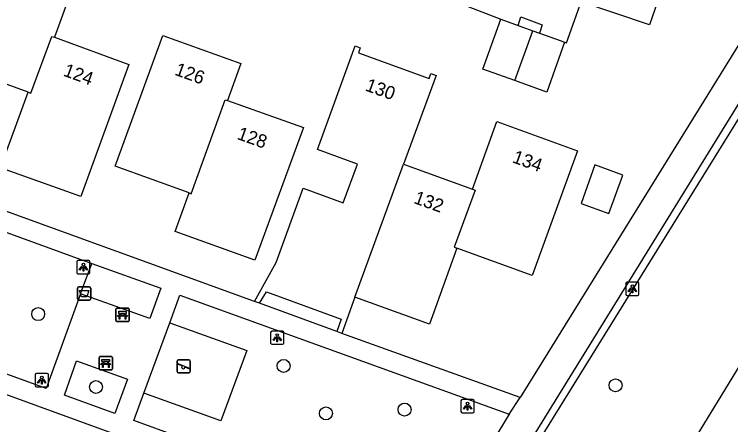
# Model space of a CAD drawing. Extents: x 155275 to 156263, y 382654 to 383635.
# Drawn here: x 156136.5 to 156190.4, y 383056.7 to 383087.6 of the extents above; entities that cross this region are included whole.
import ezdxf

# ---------------------------------------------------------------- set-up
doc = ezdxf.new("R2010")
doc.units = 0
for name, color, linetype in [('IMGEO_Afvalbak', 7, 'Continuous'), ('IMGEO_Bank', 7, 'Continuous'), ('IMGEO_Boom', 7, 'Continuous'), ('IMGEO_Fietspad_gesloten', 7, 'Continuous'), ('IMGEO_Groenvoorziening', 7, 'Continuous'), ('IMGEO_Haag', 7, 'Continuous'), ('IMGEO_Lichtpunt', 7, 'Continuous'), ('IMGEO_Pand', 7, 'Continuous'), ('IMGEO_Pand_nummerreeks', 7, 'Continuous'), ('IMGEO_Speelvoorziening', 7, 'Continuous'), ('IMGEO_Voetpad_open', 7, 'Continuous')]:
    doc.layers.add(name, color=color, linetype=linetype)

msp = doc.modelspace()

# ---------------------------------------------------------------- linework, layer by layer
at = {"layer": 'IMGEO_Afvalbak'}
for p, q in [((156141.328, 383067.094), (156142.118, 383067.094)), ((156142.118, 383067.094), (156141.328, 383067.094)), ((156141.228, 383066.194), (156141.228, 383066.994)), ((156141.228, 383066.994), (156141.228, 383066.194)), ((156142.218, 383066.994), (156142.218, 383066.194)), ((156142.218, 383066.194), (156142.218, 383066.994)), ((156142.118, 383066.094), (156141.328, 383066.094)), ((156141.328, 383066.094), (156142.118, 383066.094))]:
    msp.add_line(p, q, dxfattribs=at)
msp.add_lwpolyline([(156141.371, 383066.808), (156142.075, 383066.808), (156141.926, 383066.338), (156141.52, 383066.338), (156141.371, 383066.808)], dxfattribs=at)
for centre, start, end in [((156141.328, 383066.994), 90, 180), ((156141.328, 383066.994), 90, 180), ((156142.118, 383066.994), 0, 90), ((156142.118, 383066.994), 360, 90), ((156141.328, 383066.194), 180, 270), ((156141.328, 383066.194), 180, 270), ((156142.118, 383066.194), 270, 0), ((156142.118, 383066.194), 270, 0)]:
    msp.add_arc(centre, 0.1, start, end, dxfattribs=at)
at = {"layer": 'IMGEO_Bank'}
for p, q in [((156144.19, 383065.481), (156145.031, 383065.481)), ((156145.031, 383065.481), (156144.19, 383065.481)), ((156144.115, 383064.556), (156144.115, 383065.397)), ((156144.115, 383065.397), (156144.115, 383064.556)), ((156144.812, 383064.879), (156144.419, 383064.879)), ((156144.424, 383064.987), (156144.424, 383065.093)), ((156144.468, 383065.093), (156144.468, 383064.987)), ((156144.756, 383065.099), (156144.474, 383065.099)), ((156144.474, 383064.981), (156144.756, 383064.981)), ((156144.762, 383064.987), (156144.762, 383065.093)), ((156144.806, 383065.093), (156144.806, 383064.987)), ((156145.115, 383065.406), (156145.115, 383064.565)), ((156145.115, 383064.565), (156145.115, 383065.406)), ((156145.04, 383064.481), (156144.199, 383064.481)), ((156144.199, 383064.481), (156145.04, 383064.481)), ((156142.851, 383060.918), (156142.851, 383061.759)), ((156142.851, 383061.759), (156142.851, 383060.918)), ((156142.926, 383061.843), (156143.767, 383061.843)), ((156143.767, 383061.843), (156142.926, 383061.843)), ((156143.851, 383061.768), (156143.851, 383060.927)), ((156143.851, 383060.927), (156143.851, 383061.768)), ((156143.548, 383061.241), (156143.155, 383061.241)), ((156143.16, 383061.349), (156143.16, 383061.455)), ((156143.204, 383061.455), (156143.204, 383061.349)), ((156143.492, 383061.461), (156143.21, 383061.461)), ((156143.21, 383061.343), (156143.492, 383061.343)), ((156143.498, 383061.349), (156143.498, 383061.455)), ((156143.542, 383061.455), (156143.542, 383061.349)), ((156143.776, 383060.843), (156142.935, 383060.843)), ((156142.935, 383060.843), (156143.776, 383060.843))]:
    msp.add_line(p, q, dxfattribs=at)
for points in [[(156144.362, 383064.879), (156144.22, 383064.879), (156144.332, 383064.981), (156144.418, 383064.981)], [(156144.418, 383065.099), (156144.332, 383065.099), (156144.332, 383065.26), (156144.895, 383065.26), (156144.895, 383065.099), (156144.812, 383065.099)], [(156144.812, 383064.981), (156144.895, 383064.981), (156145.007, 383064.879), (156144.868, 383064.879)], [(156144.412, 383064.872), (156144.412, 383064.665), (156144.369, 383064.665), (156144.369, 383064.872)], [(156144.862, 383064.872), (156144.862, 383064.665), (156144.818, 383064.665), (156144.818, 383064.872)], [(156143.098, 383061.241), (156142.956, 383061.241), (156143.068, 383061.343), (156143.154, 383061.343)], [(156143.154, 383061.461), (156143.068, 383061.461), (156143.068, 383061.622), (156143.631, 383061.622), (156143.631, 383061.461), (156143.548, 383061.461)], [(156143.148, 383061.234), (156143.148, 383061.027), (156143.105, 383061.027), (156143.105, 383061.234)], [(156143.548, 383061.343), (156143.631, 383061.343), (156143.743, 383061.241), (156143.604, 383061.241)], [(156143.598, 383061.234), (156143.598, 383061.027), (156143.554, 383061.027), (156143.554, 383061.234)]]:
    msp.add_lwpolyline(points, dxfattribs=at)
for centre, radius, start, end in [((156144.193, 383065.403), 0.0779, 92.4484, 184.2845), ((156144.193, 383065.403), 0.0779, 92.4484, 184.2845), ((156145.037, 383065.403), 0.0779, 2.4484, 94.2845), ((156145.037, 383065.403), 0.0779, 2.4484, 94.2845), ((156144.362, 383064.872), 0.00671, 2.8957, 87.1043), ((156144.419, 383064.872), 0.00671, 92.8957, 177.1043), ((156144.417, 383065.092), 0.00671, 2.8957, 87.1043), ((156144.417, 383064.988), 0.00671, 272.8957, 357.1043), ((156144.474, 383065.092), 0.00671, 92.8957, 177.1043), ((156144.474, 383064.988), 0.00671, 182.8957, 267.1043), ((156144.756, 383065.092), 0.00671, 2.8957, 87.1043), ((156144.756, 383064.988), 0.00671, 272.8957, 357.1043), ((156144.813, 383065.092), 0.00671, 92.8957, 177.1043), ((156144.813, 383064.988), 0.00671, 182.8957, 267.1043), ((156144.811, 383064.872), 0.00671, 2.8957, 87.1043), ((156144.868, 383064.872), 0.00671, 92.8957, 177.1043), ((156144.193, 383064.559), 0.0779, 182.4484, 274.2845), ((156144.193, 383064.559), 0.0779, 182.4484, 274.2845), ((156145.037, 383064.559), 0.0779, 272.4484, 4.2845), ((156145.037, 383064.559), 0.0779, 272.4484, 4.2845), ((156142.929, 383061.765), 0.0779, 92.4484, 184.2845), ((156142.929, 383061.765), 0.0779, 92.4484, 184.2845), ((156143.773, 383061.765), 0.0779, 2.4484, 94.2845), ((156143.773, 383061.765), 0.0779, 2.4484, 94.2845), ((156143.098, 383061.234), 0.00671, 2.8957, 87.1043), ((156143.155, 383061.234), 0.00671, 92.8957, 177.1043), ((156143.153, 383061.454), 0.00671, 2.8957, 87.1043), ((156143.153, 383061.35), 0.00671, 272.8957, 357.1043), ((156143.21, 383061.454), 0.00671, 92.8957, 177.1043), ((156143.21, 383061.35), 0.00671, 182.8957, 267.1043), ((156143.492, 383061.454), 0.00671, 2.8957, 87.1043), ((156143.492, 383061.35), 0.00671, 272.8957, 357.1043), ((156143.549, 383061.454), 0.00671, 92.8957, 177.1043), ((156143.549, 383061.35), 0.00671, 182.8957, 267.1043), ((156143.547, 383061.234), 0.00671, 2.8957, 87.1043), ((156143.604, 383061.234), 0.00671, 92.8957, 177.1043), ((156142.929, 383060.921), 0.0779, 182.4484, 274.2845), ((156142.929, 383060.921), 0.0779, 182.4484, 274.2845), ((156143.773, 383060.921), 0.0779, 272.4484, 4.2845), ((156143.773, 383060.921), 0.0779, 272.4484, 4.2845)]:
    msp.add_arc(centre, radius, start, end, dxfattribs=at)
at = {"layer": 'IMGEO_Boom'}
for centre in [(156138.259, 383065.039), (156156.756, 383061.136), (156142.617, 383059.549), (156181.774, 383059.675), (156159.946, 383057.559), (156165.871, 383057.845)]:
    msp.add_circle(centre, 0.489, dxfattribs=at)
at = {"layer": 'IMGEO_Fietspad_gesloten'}
msp.add_lwpolyline([(156227.742, 383120.977), (156210.25, 383092.5), (156183.028, 383047.925)], dxfattribs=at)
at = {"layer": 'IMGEO_Groenvoorziening'}
for points in [[(156141.449, 383066.58), (156142.292, 383068.866)], [(156148.176, 383064.387), (156153.983, 383062.294), (156152.025, 383056.99), (156146.214, 383059.08)]]:
    msp.add_lwpolyline(points, dxfattribs=at)
at = {"layer": 'IMGEO_Haag'}
msp.add_lwpolyline([(156174.567, 383053.211), (156174.753, 383053.493), (156198.573, 383091.905)], dxfattribs=at)
at = {"layer": 'IMGEO_Lichtpunt'}
for p, q in [((156141.167, 383068.98), (156141.167, 383068.173)), ((156141.167, 383068.98), (156141.167, 383068.173)), ((156142.069, 383069.075), (156141.261, 383069.075)), ((156142.069, 383069.075), (156141.261, 383069.075)), ((156142.163, 383068.173), (156142.163, 383068.98)), ((156142.163, 383068.173), (156142.163, 383068.98)), ((156141.261, 383068.079), (156142.069, 383068.079)), ((156141.261, 383068.079), (156142.069, 383068.079)), ((156182.543, 383067.348), (156182.543, 383066.541)), ((156182.543, 383067.348), (156182.543, 383066.541)), ((156183.445, 383067.443), (156182.637, 383067.443)), ((156183.445, 383067.443), (156182.637, 383067.443)), ((156183.539, 383066.541), (156183.539, 383067.348)), ((156183.539, 383066.541), (156183.539, 383067.348)), ((156182.637, 383066.447), (156183.445, 383066.447)), ((156182.637, 383066.447), (156183.445, 383066.447)), ((156155.78, 383063.667), (156155.78, 383062.86)), ((156155.78, 383063.667), (156155.78, 383062.86)), ((156156.682, 383063.762), (156155.874, 383063.762)), ((156156.682, 383063.762), (156155.874, 383063.762)), ((156156.776, 383062.86), (156156.776, 383063.667)), ((156156.776, 383062.86), (156156.776, 383063.667)), ((156155.874, 383062.766), (156156.682, 383062.766)), ((156155.874, 383062.766), (156156.682, 383062.766)), ((156138.936, 383060.567), (156138.128, 383060.567)), ((156138.936, 383060.567), (156138.128, 383060.567)), ((156138.034, 383060.472), (156138.034, 383059.665)), ((156138.034, 383060.472), (156138.034, 383059.665)), ((156139.03, 383059.665), (156139.03, 383060.472)), ((156139.03, 383059.665), (156139.03, 383060.472)), ((156138.128, 383059.571), (156138.936, 383059.571)), ((156138.128, 383059.571), (156138.936, 383059.571)), ((156170.124, 383058.503), (156170.124, 383057.696)), ((156170.124, 383058.503), (156170.124, 383057.696)), ((156171.026, 383058.598), (156170.218, 383058.598)), ((156171.026, 383058.598), (156170.218, 383058.598)), ((156171.12, 383057.696), (156171.12, 383058.503)), ((156171.12, 383057.696), (156171.12, 383058.503)), ((156170.218, 383057.602), (156171.026, 383057.602)), ((156170.218, 383057.602), (156171.026, 383057.602))]:
    msp.add_line(p, q, dxfattribs=at)
for points in [[(156141.541, 383068.644), (156141.58, 383068.616), (156141.392, 383068.354), (156141.354, 383068.381), (156141.541, 383068.644)], [(156141.643, 383068.596), (156141.69, 383068.596), (156141.69, 383068.274), (156141.643, 383068.274), (156141.643, 383068.596)], [(156141.753, 383068.616), (156141.791, 383068.643), (156141.978, 383068.381), (156141.939, 383068.353), (156141.753, 383068.616)], [(156182.917, 383067.012), (156182.956, 383066.984), (156182.768, 383066.722), (156182.73, 383066.749), (156182.917, 383067.012)], [(156183.019, 383066.964), (156183.066, 383066.964), (156183.066, 383066.642), (156183.019, 383066.642), (156183.019, 383066.964)], [(156183.129, 383066.984), (156183.167, 383067.011), (156183.354, 383066.749), (156183.315, 383066.721), (156183.129, 383066.984)], [(156156.154, 383063.331), (156156.193, 383063.303), (156156.005, 383063.041), (156155.967, 383063.068), (156156.154, 383063.331)], [(156156.256, 383063.283), (156156.303, 383063.283), (156156.303, 383062.961), (156156.256, 383062.961), (156156.256, 383063.283)], [(156156.366, 383063.303), (156156.404, 383063.33), (156156.591, 383063.068), (156156.552, 383063.04), (156156.366, 383063.303)], [(156138.408, 383060.136), (156138.447, 383060.108), (156138.259, 383059.846), (156138.221, 383059.873), (156138.408, 383060.136)], [(156138.51, 383060.088), (156138.557, 383060.088), (156138.557, 383059.766), (156138.51, 383059.766), (156138.51, 383060.088)], [(156138.62, 383060.108), (156138.658, 383060.135), (156138.845, 383059.873), (156138.806, 383059.845), (156138.62, 383060.108)], [(156170.498, 383058.167), (156170.537, 383058.139), (156170.349, 383057.877), (156170.311, 383057.904), (156170.498, 383058.167)], [(156170.6, 383058.119), (156170.647, 383058.119), (156170.647, 383057.797), (156170.6, 383057.797), (156170.6, 383058.119)], [(156170.71, 383058.139), (156170.748, 383058.166), (156170.935, 383057.904), (156170.896, 383057.876), (156170.71, 383058.139)]]:
    msp.add_lwpolyline(points, dxfattribs=at)
for centre in [(156141.666, 383068.778), (156183.042, 383067.146), (156156.279, 383063.465), (156138.533, 383060.27), (156170.623, 383058.301)]:
    msp.add_circle(centre, 0.0994, dxfattribs=at)
for centre, start, end in [((156141.261, 383068.98), 90, 180), ((156141.261, 383068.98), 90, 180), ((156142.069, 383068.98), 0, 90), ((156142.069, 383068.98), 0, 90), ((156141.261, 383068.173), 180, 270), ((156141.261, 383068.173), 180, 270), ((156142.069, 383068.173), 270, 0), ((156142.069, 383068.173), 270, 360), ((156182.637, 383067.348), 90, 180), ((156182.637, 383067.348), 90, 180), ((156183.445, 383067.348), 0, 90), ((156183.445, 383067.348), 0, 90), ((156182.637, 383066.541), 180, 270), ((156182.637, 383066.541), 180, 270), ((156183.445, 383066.541), 270, 0), ((156183.445, 383066.541), 270, 360), ((156155.874, 383063.667), 90, 180), ((156155.874, 383063.667), 90, 180), ((156156.682, 383063.667), 0, 90), ((156156.682, 383063.667), 0, 90), ((156155.874, 383062.86), 180, 270), ((156155.874, 383062.86), 180, 270), ((156156.682, 383062.86), 270, 0), ((156156.682, 383062.86), 270, 360), ((156138.128, 383060.472), 90, 180), ((156138.128, 383060.472), 90, 180), ((156138.936, 383060.472), 0, 90), ((156138.936, 383060.472), 0, 90), ((156138.128, 383059.665), 180, 270), ((156138.128, 383059.665), 180, 270), ((156138.936, 383059.665), 270, 0), ((156138.936, 383059.665), 270, 360), ((156170.218, 383058.503), 90, 180), ((156170.218, 383058.503), 90, 180), ((156171.026, 383058.503), 0, 90), ((156171.026, 383058.503), 0, 90), ((156170.218, 383057.696), 180, 270), ((156170.218, 383057.696), 180, 270), ((156171.026, 383057.696), 270, 0), ((156171.026, 383057.696), 270, 360)]:
    msp.add_arc(centre, 0.0946, start, end, dxfattribs=at)
at = {"layer": 'IMGEO_Pand'}
for points in [[(156137.516, 383081.755), (156131.831, 383083.821), (156134.918, 383092.278), (156140.994, 383090.074), (156139.48, 383085.9)], [(156180.442, 383092.09), (156185.522, 383090.259), (156184.32, 383086.843), (156179.189, 383088.577)], [(156174.183, 383082.637), (156171.783, 383083.498), (156173.131, 383087.254)], [(156173.131, 383087.254), (156174.426, 383086.789)], [(156174.426, 383086.789), (156175.531, 383086.393)], [(156137.516, 383081.755), (156137.712, 383081.684), (156139.283, 383085.972), (156139.48, 383085.9)], [(156149.632, 383074.173), (156144.062, 383076.178), (156147.665, 383086.042), (156153.522, 383083.926), (156152.516, 383081.142)], [(156174.183, 383082.637), (156175.531, 383086.393)], [(156175.531, 383086.393), (156176.041, 383086.21)], [(156176.041, 383086.21), (156177.607, 383085.647), (156177.931, 383085.531)], [(156139.48, 383085.9), (156145.091, 383083.859), (156141.465, 383073.891), (156135.427, 383076.055), (156137.516, 383081.755)], [(156177.931, 383085.531), (156176.583, 383081.776), (156174.183, 383082.637)], [(156154.565, 383065.999), (156156.206, 383068.924), (156158.24, 383074.525), (156161.257, 383073.43), (156162.318, 383076.349), (156159.31, 383077.441), (156162.143, 383085.245), (156162.529, 383085.105), (156162.392, 383084.729), (156167.722, 383082.794), (156167.859, 383083.17), (156168.244, 383083.03), (156165.795, 383076.335)], [(156152.516, 383081.142), (156158.245, 383079.099), (156154.596, 383069.094), (156148.58, 383071.278), (156149.632, 383074.173)], [(156149.632, 383074.173), (156149.79, 383074.116), (156152.361, 383081.198), (156152.516, 383081.142)], [(156170.987, 383074.46), (156172.824, 383079.549), (156178.911, 383077.351), (156175.497, 383067.943), (156169.819, 383070.003)], [(156162.134, 383066.323), (156165.795, 383076.335)], [(156165.795, 383076.335), (156170.987, 383074.46)], [(156182.309, 383075.521), (156180.222, 383076.279), (156179.172, 383073.385), (156181.259, 383072.627), (156182.309, 383075.521)], [(156170.987, 383074.46), (156171.187, 383074.388), (156169.622, 383070.074), (156169.819, 383070.003)], [(156169.819, 383070.003), (156167.746, 383064.287), (156162.134, 383066.323)], [(156154.939, 383065.856), (156155.464, 383066.725), (156161.1, 383064.666), (156160.771, 383063.727)], [(156154.939, 383065.856), (156154.565, 383065.999)], [(156162.134, 383066.323), (156161.141, 383063.583)], [(156161.141, 383063.583), (156160.771, 383063.727)]]:
    msp.add_lwpolyline(points, dxfattribs=at)
at = {"layer": 'IMGEO_Speelvoorziening'}
for p, q in [((156148.725, 383060.705), (156148.725, 383061.505)), ((156148.725, 383061.505), (156148.725, 383060.705)), ((156149.108, 383061.133), (156148.769, 383061.27)), ((156148.794, 383061.33), (156149.67, 383060.977)), ((156148.825, 383061.605), (156149.615, 383061.605)), ((156149.615, 383061.605), (156148.825, 383061.605)), ((156149.715, 383061.505), (156149.715, 383060.705)), ((156149.715, 383060.705), (156149.715, 383061.505)), ((156149.615, 383060.605), (156148.825, 383060.605)), ((156148.825, 383060.605), (156149.615, 383060.605)), ((156149.646, 383060.917), (156149.306, 383061.054))]:
    msp.add_line(p, q, dxfattribs=at)
for centre, radius, start, end in [((156148.825, 383061.505), 0.1, 90, 180), ((156148.825, 383061.505), 0.1, 90, 180), ((156148.782, 383061.3), 0.0327, 68.078, 248.078), ((156149.187, 383061.043), 0.12, 130.9928, 5.1632), ((156149.615, 383061.505), 0.1, 0, 90), ((156149.615, 383061.505), 0.1, 360, 90), ((156148.825, 383060.705), 0.1, 180, 270), ((156148.825, 383060.705), 0.1, 180, 270), ((156149.615, 383060.705), 0.1, 270, 0), ((156149.615, 383060.705), 0.1, 270, 0), ((156149.658, 383060.947), 0.0327, 248.078, 68.078)]:
    msp.add_arc(centre, radius, start, end, dxfattribs=at)
at = {"layer": 'IMGEO_Voetpad_open'}
for points in [[(156196.281, 383093.833), (156174.595, 383058.755)], [(156174.125, 383053.487), (156198.28, 383092.598)], [(156166.165, 383089.955), (156169.941, 383088.491), (156173.131, 383087.254)], [(156177.931, 383085.531), (156178.076, 383085.485), (156179.189, 383088.577)], [(156174.426, 383086.789), (156174.624, 383087.431), (156176.253, 383086.846), (156176.041, 383086.21)], [(156154.565, 383065.999), (156108.26, 383082.79)], [(156107.77, 383081.447), (156142.292, 383068.866)], [(156141.449, 383066.58), (156138.854, 383059.447), (156104.338, 383071.998)], [(156142.292, 383068.866), (156147.494, 383066.998), (156146.664, 383064.715), (156141.449, 383066.58)], [(156148.176, 383064.387), (156148.929, 383066.467), (156173.746, 383057.498)], [(156160.771, 383063.727), (156154.939, 383065.856)], [(156146.214, 383059.08), (156148.176, 383064.387)], [(156167.609, 383047.414), (156123.385, 383063.493)], [(156174.595, 383058.755), (156161.141, 383063.583)], [(156144.998, 383060.139), (156144.036, 383057.551), (156140.249, 383058.925), (156141.146, 383061.516), (156144.998, 383060.139)], [(156168.378, 383048.666), (156145.463, 383057.021), (156146.214, 383059.08)], [(156173.746, 383057.498), (156174.595, 383058.755)], [(156173.746, 383057.498), (156168.378, 383048.666)]]:
    msp.add_lwpolyline(points, dxfattribs=at)

# ---------------------------------------------------------------- texts
at = {"layer": 'IMGEO_Pand_nummerreeks'}
for s, rotation, p in [('124', 340.0112, (156140.091, 383083.018)), ('126', 340.1364, (156148.484, 383083.088)), ('130', 340.0471, (156162.847, 383081.904)), ('128', 340.3734, (156153.187, 383078.249)), ('134', 340.1455, (156173.931, 383076.491)), ('132', 340.1437, (156166.497, 383073.424))]:
    msp.add_text(s, height=1, rotation=rotation, dxfattribs=at).set_placement(p)

doc.saveas('drawing.dxf')
